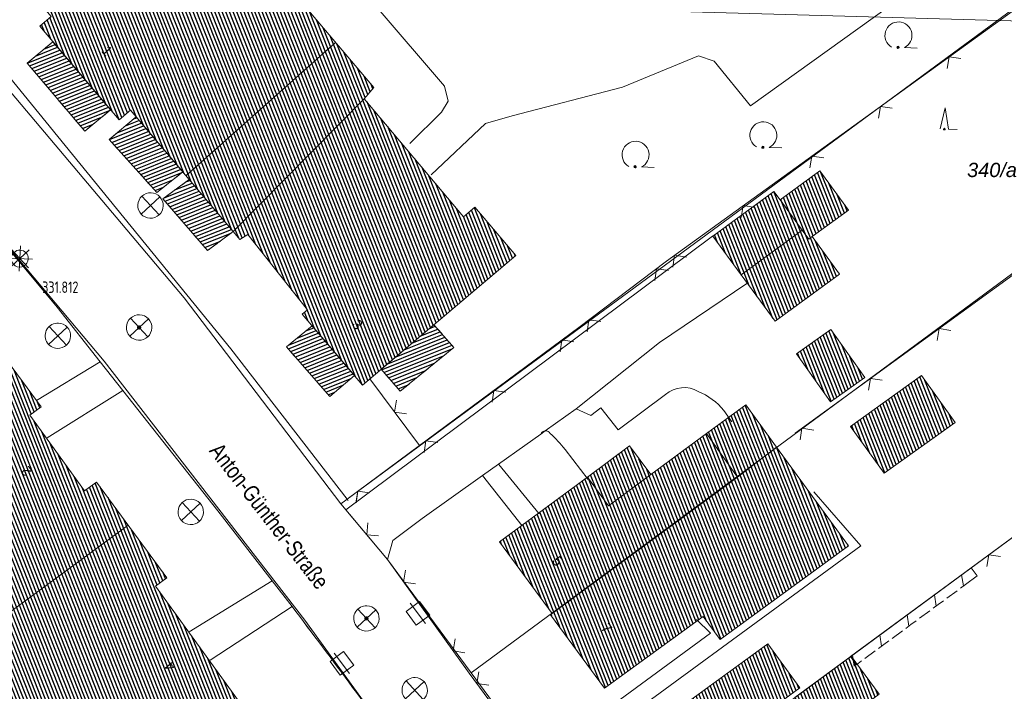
# Model space of a CAD drawing. Header units: metres. Extents: x 345144 to 348639, y 5629211 to 5635235.
# Tile 940 of 1056: x 347639 to 347697, y 5630903 to 5630943. Entities that reach past the tile are written whole.
import ezdxf
from ezdxf.enums import TextEntityAlignment as Align

# ---------------------------------------------------------------- set-up
doc = ezdxf.new("R2010")
doc.units = ezdxf.units.M
doc.header["$MEASUREMENT"] = 0
doc.linetypes.add('4_4', pattern=[1.4, 0.7, -0.7])
for name, color, linetype in [('011 Gebäude', 7, 'Continuous'), ('028 Geländeform', 7, 'Continuous'), ('065-066 Ver_Entsorgung', 7, 'Continuous'), ('065-066 Ver_Entsorgung Ausg.', 7, 'Continuous'), ('081-083 Topographie', 7, 'Continuous'), ('AX Flurstück', 7, 'Continuous'), ('AX Gebäude', 7, 'Continuous'), ('Blatt', 7, 'Continuous'), ('Definitionslinie', 7, 'Continuous'), ('Präsentationsobjekt -Text (punktförmig)', 7, 'Continuous'), ('Strasse Lokation', 7, 'Continuous')]:
    doc.layers.add(name, color=color, linetype=linetype)
doc.styles.add('ARIAL', font='arial.ttf', dxfattribs={"height": 1})
doc.styles.add('ARIALIT', font='ariali.ttf', dxfattribs={"height": 1})
doc.styles.add('DIN-6776-IT', font='txt', dxfattribs={"height": 1})
pattern_1 = [(201.882352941, (0, 0), (0.074540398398, -0.185590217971), [])]
pattern_2 = [(111.5294117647, (0, 0), (-0.186045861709, -0.07339575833), [])]

# ---------------------------------------------------------------- blocks, each defined once
blk = doc.blocks.new('alk_3504_nrw')
at = {"color": 134, "lineweight": 5, "true_color": 0x00b2b2, "flags": 128}
for points in [[(-0.729333, -0.684), (-0.707333, -0.707333), (0.707333, 0.707333)], [(-0.707333, 0.707333), (0.707333, -0.707333)]]:
    blk.add_lwpolyline(points, dxfattribs=at)
at = {"color": 134, "lineweight": 5, "true_color": 0x00b2b2}
for start, end in [(90, -90), (-90, 90)]:
    blk.add_arc((0, 0), 1, start, end, dxfattribs=at)
blk = doc.blocks.new('alk_5742_nrw')
at = {"color": 134, "lineweight": 5, "true_color": 0x00b2b2, "flags": 128}
for points in [[(0, -1), (0, 1)], [(1, 0), (-1, 0)], [(0.707333, -0.707333), (-0.707333, 0.707333)], [(-0.707333, -0.707333), (0.707333, 0.707333)]]:
    blk.add_lwpolyline(points, dxfattribs=at)
at = {"color": 134, "lineweight": 5, "true_color": 0x00b2b2}
for start, end in [(0, 180), (180, 0)]:
    blk.add_arc((0, 0), 0.666667, start, end, dxfattribs=at)
blk = doc.blocks.new('alk_043x_nrw')
h = blk.add_hatch(color=7)
edge = h.paths.add_edge_path(flags=0)
edge.add_arc((0, 0), 1, 180, 360, ccw=False)
edge.add_arc((0, 0), 1, 0, 180, ccw=False)
blk = doc.blocks.new('alk_7100_nrwx2')
at = {"true_color": 0x2e2e2e}
h = blk.add_hatch(color=250, dxfattribs=at)
edge = h.paths.add_edge_path(flags=0)
edge.add_arc((0.024073, -0.597267), 0.057254, 180, 360, ccw=False)
edge.add_arc((0.024073, -0.597267), 0.057255, 0, 180, ccw=False)
at = {"color": 250, "lineweight": 5, "true_color": 0x2e2e2e, "flags": 128}
blk.add_lwpolyline([(0.349382, -0.597267), (1, -0.597267)], dxfattribs=at)
at = {"color": 250, "lineweight": 5, "true_color": 0x2e2e2e}
for centre, radius, start, end in [((0.024073, 0.012362), 0.690995, -61.9148169, -118.0851831), ((0.024073, -0.597267), 0.057255, 0, 180), ((0.024073, -0.597267), 0.057254, 180, 0)]:
    blk.add_arc(centre, radius, start, end, dxfattribs=at)
blk = doc.blocks.new('alk_7200_nrwx2')
at = {"true_color": 0x2e2e2e}
h = blk.add_hatch(color=250, dxfattribs=at)
edge = h.paths.add_edge_path(flags=0)
edge.add_arc((-0.020544, -0.388118), 0.055525, 180, 360, ccw=False)
edge.add_arc((-0.020544, -0.388118), 0.055525, 0, 180, ccw=False)
at = {"color": 250, "lineweight": 5, "true_color": 0x2e2e2e, "flags": 128}
blk.add_lwpolyline([(-0.298168, -0.388118), (-0.020544, 1), (0.257079, -0.388118), (0.812326, -0.388118)], dxfattribs=at)
blk.add_lwpolyline([(-0.298168, -0.388118), (-0.020544, 1), (0.257079, -0.388118), (0.812326, -0.388118)], dxfattribs=at)
at = {"color": 250, "lineweight": 5, "true_color": 0x2e2e2e}
for start, end in [(0, 180), (180, 0)]:
    blk.add_arc((-0.020544, -0.388118), 0.055525, start, end, dxfattribs=at)
blk = doc.blocks.new('3488_swc')
at = {"color": 7, "lineweight": 5, "flags": 128}
for points in [[(1, 0), (-1, 0)], [(0.666667, 0.666667), (-0.666667, 0.666667), (-0.666667, -0.666667), (0.666667, -0.666667), (0.666667, 0.666667)]]:
    blk.add_lwpolyline(points, dxfattribs=at)

msp = doc.modelspace()

# ---------------------------------------------------------------- hatches: boundary and pattern name
at = {"layer": '011 Gebäude', "true_color": 0x8f8f8f}
h = msp.add_hatch(dxfattribs=at)
h.set_pattern_fill('_USER', color=252, scale=0.2, angle=201.88235294, style=0, pattern_type=0)
h.set_pattern_definition(pattern_1)
h.paths.add_polyline_path([(347640.823, 5630941.65), (347644.235, 5630937.63), (347644.235, 5630937.63), (347642.716, 5630936.362), (347642.716, 5630936.362), (347639.318, 5630940.383), (347639.318, 5630940.383)], flags=0)
h = msp.add_hatch(dxfattribs=at)
h.set_pattern_fill('_USER', color=252, scale=0.2, angle=201.88235294, style=0, pattern_type=0)
h.set_pattern_definition(pattern_1)
h.paths.add_polyline_path([(347645.736, 5630937.206), (347648.491, 5630933.955), (347648.491, 5630933.955), (347646.968, 5630932.742), (347646.968, 5630932.742), (347644.161, 5630935.869), (347644.161, 5630935.869)], flags=0)
h = msp.add_hatch(dxfattribs=at)
h.set_pattern_fill('_USER', color=252, scale=0.2, angle=201.88235294, style=0, pattern_type=0)
h.set_pattern_definition(pattern_1)
h.paths.add_polyline_path([(347648.869, 5630933.509), (347651.475, 5630930.435), (347651.475, 5630930.435), (347649.962, 5630929.317), (347649.962, 5630929.317), (347647.326, 5630932.369), (347647.326, 5630932.369)], flags=0)
h = msp.add_hatch(dxfattribs=at)
h.set_pattern_fill('_USER', color=252, scale=0.2, angle=201.88235294, style=0, pattern_type=0)
h.set_pattern_definition(pattern_1)
h.paths.add_polyline_path([(347657.176, 5630920.692), (347654.624, 5630923.636), (347654.624, 5630923.636), (347656.128, 5630924.876), (347656.128, 5630924.876), (347658.627, 5630921.934), (347658.627, 5630921.934)], flags=0)
h = msp.add_hatch(dxfattribs=at)
h.set_pattern_fill('_USER', color=252, scale=0.2, angle=201.88235294, style=0, pattern_type=0)
h.set_pattern_definition(pattern_1)
h.paths.add_polyline_path([(347664.505, 5630923.601), (347661.33, 5630921.013), (347661.33, 5630921.013), (347660.205, 5630922.303), (347660.205, 5630922.303), (347663.322, 5630924.938), (347663.322, 5630924.938)], flags=0)
at = {"layer": 'AX Gebäude', "true_color": 0x4f4f4f}
h = msp.add_hatch(dxfattribs=at)
h.set_pattern_fill('_USER', color=251, scale=0.2, angle=111.52941176, style=0, pattern_type=0)
h.set_pattern_definition(pattern_2)
h.paths.add_polyline_path([(347659.215, 5630938.285), (347651.475, 5630930.434), (347645.403, 5630937.598), (347644.74, 5630937.035), (347640.051, 5630942.559), (347640.725, 5630943.142), (347638.004, 5630946.374), (347638.197, 5630946.54), (347641.933, 5630949.717), (347641.38, 5630950.39), (347646.447, 5630954.677), (347651.66, 5630948.502), (347651.033, 5630947.976), (347654.587, 5630943.71), (347655.27, 5630944.272), (347659.777, 5630938.936)], flags=0)
h = msp.add_hatch(dxfattribs=at)
h.set_pattern_fill('_USER', color=251, scale=0.2, angle=111.52941176, style=0, pattern_type=0)
h.set_pattern_definition(pattern_2)
h.paths.add_polyline_path([(347659.215, 5630938.285), (347665.071, 5630931.306), (347665.744, 5630931.869), (347668.16, 5630929.029), (347659.103, 5630921.371), (347655.541, 5630925.569), (347655.852, 5630925.816), (347652.342, 5630930.256), (347651.868, 5630929.971), (347651.475, 5630930.434)], flags=0)
h = msp.add_hatch(dxfattribs=at)
h.set_pattern_fill('_USER', color=251, scale=0.2, angle=111.52941176, style=0, pattern_type=0)
h.set_pattern_definition(pattern_2)
h.paths.add_polyline_path([(347683.762, 5630932.306), (347686.11, 5630934.022), (347687.803, 5630931.705), (347685.66, 5630930.139), (347685.455, 5630929.989), (347685.071, 5630930.514)], flags=0)
h = msp.add_hatch(dxfattribs=at)
h.set_pattern_fill('_USER', color=251, scale=0.2, angle=111.52941176, style=0, pattern_type=0)
h.set_pattern_definition(pattern_2)
h.paths.add_polyline_path([(347681.464, 5630927.879), (347679.794, 5630930.165), (347683.401, 5630932.8), (347683.762, 5630932.306), (347685.071, 5630930.514)], flags=0)
h = msp.add_hatch(dxfattribs=at)
h.set_pattern_fill('_USER', color=251, scale=0.2, angle=111.52941176, style=0, pattern_type=0)
h.set_pattern_definition(pattern_2)
h.paths.add_polyline_path([(347685.071, 5630930.514), (347685.455, 5630929.989), (347685.66, 5630930.139), (347687.276, 5630927.926), (347683.464, 5630925.141), (347681.464, 5630927.879)], flags=0)
h = msp.add_hatch(dxfattribs=at)
h.set_pattern_fill('_USER', color=251, scale=0.2, angle=111.52941176, style=0, pattern_type=0)
h.set_pattern_definition(pattern_2)
h.paths.add_polyline_path([(347639.46, 5630919.602), (347642.699, 5630915.133), (347643.411, 5630915.645), (347647.564, 5630909.992), (347646.893, 5630909.502), (347652.304, 5630902.025), (347653.015, 5630902.536), (347655.224, 5630899.534), (347645.693, 5630892.537), (347642.46, 5630896.941), (347642.75, 5630897.179), (347639.162, 5630901.563), (347639.075, 5630901.571), (347633.108, 5630909.619), (347632.448, 5630909.135), (347628.142, 5630914.964), (347628.842, 5630915.481), (347626.33, 5630918.89), (347630.494, 5630921.958), (347629.966, 5630922.675), (347635.32, 5630926.61), (347640.129, 5630920.091)], flags=0)
h = msp.add_hatch(dxfattribs=at)
h.set_pattern_fill('_USER', color=251, scale=0.2, angle=111.52941176, style=0, pattern_type=0)
h.set_pattern_definition(pattern_2)
h.paths.add_polyline_path([(347684.731, 5630923.222), (347686.75, 5630924.657), (347688.76, 5630921.827), (347686.742, 5630920.393)], flags=0)
h = msp.add_hatch(dxfattribs=at)
h.set_pattern_fill('_USER', color=251, scale=0.2, angle=111.52941176, style=0, pattern_type=0)
h.set_pattern_definition(pattern_2)
h.paths.add_polyline_path([(347687.921, 5630918.93), (347692.106, 5630921.934), (347694.089, 5630919.172), (347689.904, 5630916.168)], flags=0)
h = msp.add_hatch(dxfattribs=at)
h.set_pattern_fill('_USER', color=251, scale=0.2, angle=111.52941176, style=0, pattern_type=0)
h.set_pattern_definition(pattern_2)
h.paths.add_polyline_path([(347679.414, 5630918.519), (347681.737, 5630920.207), (347683.55, 5630917.704), (347681.242, 5630915.942)], flags=0)
h = msp.add_hatch(dxfattribs=at)
h.set_pattern_fill('_USER', color=251, scale=0.2, angle=111.52941176, style=0, pattern_type=0)
h.set_pattern_definition(pattern_2)
h.paths.add_polyline_path([(347672.389, 5630915.944), (347673.638, 5630914.25), (347676.124, 5630916.085), (347679.414, 5630918.519), (347681.242, 5630915.942), (347670.313, 5630907.886), (347667.202, 5630912.123)], flags=0)
h = msp.add_hatch(dxfattribs=at)
h.set_pattern_fill('_USER', color=251, scale=0.2, angle=111.52941176, style=0, pattern_type=0)
h.set_pattern_definition(pattern_2)
h.paths.add_polyline_path([(347670.313, 5630907.886), (347681.242, 5630915.942), (347683.55, 5630917.704), (347687.797, 5630911.886), (347680.218, 5630906.358), (347679.227, 5630907.712), (347673.4, 5630903.477), (347670.216, 5630907.815)], flags=0)
h = msp.add_hatch(dxfattribs=at)
h.set_pattern_fill('_USER', color=251, scale=0.2, angle=111.52941176, style=0, pattern_type=0)
h.set_pattern_definition(pattern_2)
h.paths.add_polyline_path([(347672.389, 5630915.944), (347674.873, 5630917.778), (347676.124, 5630916.085), (347673.638, 5630914.25)], flags=0)
h = msp.add_hatch(dxfattribs=at)
h.set_pattern_fill('_USER', color=251, scale=0.2, angle=111.52941176, style=0, pattern_type=0)
h.set_pattern_definition(pattern_2)
h.paths.add_polyline_path([(347676.981, 5630901.688), (347683.03, 5630906.093), (347684.926, 5630903.49), (347678.877, 5630899.074)], flags=0)
h = msp.add_hatch(dxfattribs=at)
h.set_pattern_fill('_USER', color=251, scale=0.2, angle=111.52941176, style=0, pattern_type=0)
h.set_pattern_definition(pattern_2)
h.paths.add_polyline_path([(347684.641, 5630902.918), (347687.96, 5630905.361), (347689.611, 5630903.118), (347686.292, 5630900.675)], flags=0)

# ---------------------------------------------------------------- linework, layer by layer
at = {"layer": '011 Gebäude', "color": 251, "linetype": 'Continuous', "lineweight": 13, "true_color": 0x4f4f4f, "flags": 128}
for points in [[(347640.823, 5630941.65), (347644.235, 5630937.63), (347644.235, 5630937.63), (347642.716, 5630936.362), (347642.716, 5630936.362), (347639.318, 5630940.383), (347639.318, 5630940.383), (347640.823, 5630941.65)], [(347645.736, 5630937.206), (347648.491, 5630933.955), (347648.491, 5630933.955), (347646.968, 5630932.742), (347646.968, 5630932.742), (347644.161, 5630935.869), (347644.161, 5630935.869), (347645.736, 5630937.206)], [(347648.869, 5630933.509), (347651.475, 5630930.435), (347651.475, 5630930.435), (347649.962, 5630929.317), (347649.962, 5630929.317), (347647.326, 5630932.369), (347647.326, 5630932.369), (347648.869, 5630933.509)], [(347657.176, 5630920.692), (347654.624, 5630923.636), (347654.624, 5630923.636), (347656.128, 5630924.876), (347656.128, 5630924.876), (347658.627, 5630921.934), (347658.627, 5630921.934), (347657.176, 5630920.692)], [(347664.505, 5630923.601), (347661.33, 5630921.013), (347661.33, 5630921.013), (347660.205, 5630922.303), (347660.205, 5630922.303), (347663.322, 5630924.938), (347663.322, 5630924.938), (347664.505, 5630923.601)]]:
    msp.add_lwpolyline(points, dxfattribs=at)
at = {"layer": '081-083 Topographie', "color": 7, "linetype": 'Continuous', "lineweight": 5, "flags": 128}
for points in [[(347652.253, 5630979.394), (347643.348, 5630969.072), (347643.348, 5630969.072), (347639.102, 5630964.151), (347639.102, 5630964.151), (347634.331, 5630958.621), (347634.331, 5630958.621), (347632.718, 5630955.38), (347632.718, 5630955.38), (347632.045, 5630953.052), (347632.045, 5630953.052), (347631.964, 5630950.196), (347631.964, 5630950.196), (347632.866, 5630946.722), (347632.866, 5630946.722), (347633.745, 5630945.028), (347633.745, 5630945.028), (347637.382, 5630940.62), (347637.382, 5630940.62), (347651.335, 5630923.508), (347651.335, 5630923.508), (347658.201, 5630914.646), (347658.201, 5630914.646), (347658.267, 5630914.561)], [(347663.17, 5630933.793), (347666.369, 5630936.822), (347666.369, 5630936.822), (347667.95, 5630937.28), (347667.95, 5630937.28), (347674.449, 5630938.959), (347674.449, 5630938.959), (347678.948, 5630940.818), (347678.948, 5630940.818), (347679.874, 5630940.496), (347679.874, 5630940.496), (347682.006, 5630937.871), (347682.006, 5630937.871), (347700.265, 5630950.972), (347700.265, 5630950.972), (347697.6, 5630955.193), (347697.6, 5630955.193), (347697.809, 5630956.157), (347697.809, 5630956.157), (347698.597, 5630956.951), (347698.597, 5630956.951), (347696.68, 5630959.534), (347696.68, 5630959.534), (347694.964, 5630959.039)], [(347669.287, 5630899.114), (347665.407, 5630904.365), (347665.407, 5630904.365), (347660.586, 5630911.065), (347660.586, 5630911.065), (347658.13, 5630914.008), (347658.13, 5630914.008), (347657.828, 5630914.369), (347657.828, 5630914.369), (347658.201, 5630914.646), (347658.201, 5630914.646), (347662.465, 5630917.803), (347662.465, 5630917.803), (347671.883, 5630924.777), (347671.883, 5630924.777), (347677.059, 5630928.692), (347677.059, 5630928.692), (347706.115, 5630949.72), (347706.115, 5630949.72), (347706.364, 5630949.901), (347706.364, 5630949.901), (347713.568, 5630950.269), (347713.568, 5630950.269), (347757.899, 5630952.72)], [(347661.904, 5630935.633), (347663.768, 5630937.489), (347663.768, 5630937.489), (347664.163, 5630938.132), (347664.163, 5630938.132), (347663.95, 5630939.019), (347663.95, 5630939.019), (347655.89, 5630948.451), (347655.89, 5630948.451), (347654.877, 5630948.5), (347654.877, 5630948.5), (347652.616, 5630946.301)], [(347684.651, 5630918.537), (347713.77, 5630939.699)], [(347654.953, 5630908.296), (347653.772, 5630909.813), (347653.772, 5630909.813), (347650.561, 5630913.941), (347650.561, 5630913.941), (347644.951, 5630921.058), (347644.951, 5630921.058), (347643.622, 5630922.744), (347643.622, 5630922.744), (347641.075, 5630925.977), (347641.075, 5630925.977), (347634.267, 5630934.129), (347634.267, 5630934.129), (347633.364, 5630935.212), (347633.364, 5630935.212), (347630.402, 5630938.619)], [(347658.13, 5630914.008), (347679.765, 5630930.165)], [(347695.04, 5630910.586), (347721.291, 5630929.893)], [(347671.721, 5630919.964), (347676.648, 5630923.883), (347676.648, 5630923.883), (347681.798, 5630927.368)], [(347639.853, 5630920.471), (347643.622, 5630922.744)], [(347640.489, 5630918.265), (347644.951, 5630921.058)], [(347671.721, 5630919.964), (347672.586, 5630919.585), (347672.586, 5630919.585), (347673.173, 5630920.02), (347673.173, 5630920.02), (347674.192, 5630918.731), (347674.192, 5630918.731), (347676.998, 5630920.816)], [(347660.586, 5630911.065), (347660.898, 5630912.203), (347660.898, 5630912.203), (347662.63, 5630913.501), (347662.63, 5630913.501), (347666.193, 5630916.034), (347666.193, 5630916.034), (347669.636, 5630918.482), (347669.636, 5630918.482), (347669.898, 5630918.668), (347669.898, 5630918.668), (347671.721, 5630919.964)], [(347680.446, 5630919.866), (347680.906, 5630919.194)], [(347667.15, 5630916.687), (347669.543, 5630913.766)], [(347666.188, 5630916.041), (347666.193, 5630916.034), (347666.193, 5630916.034), (347668.535, 5630913.057)], [(347670.143, 5630897.955), (347671.015, 5630898.531), (347671.015, 5630898.531), (347670.793, 5630898.893), (347670.793, 5630898.893), (347688.519, 5630911.88), (347688.519, 5630911.88), (347685.745, 5630915.077)], [(347648.874, 5630906.801), (347653.772, 5630909.813)], [(347650.108, 5630905.129), (347654.953, 5630908.296)], [(347669.287, 5630899.114), (347679.652, 5630906.732), (347679.652, 5630906.732), (347678.824, 5630907.524)]]:
    msp.add_lwpolyline(points, dxfattribs=at)
at = {"layer": '081-083 Topographie', "color": 7, "linetype": 'Continuous', "lineweight": 5}
for centre, radius, start, end in [((347678.091, 5630919.557), 1.667252, 59.80783731, 130.96285973), ((347677.435, 5630917.417), 3.881462, 39.1232182, 67.3460703), ((347156.083, 5630530.945), 625.510918, 36.01199191, 37.104279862)]:
    msp.add_arc(centre, radius, start, end, dxfattribs=at)
at = {"layer": 'AX Flurstück', "color": 8, "linetype": 'Continuous', "lineweight": 13, "true_color": 0x808080, "flags": 128}
for points in [[(347658.601, 5630981.172), (347680.149, 5630977.825), (347710.027, 5630952.895), (347706.011, 5630949.856), (347657.828, 5630914.369), (347648.576, 5630926.532), (347634.388, 5630943.329)], [(347657.828, 5630914.369), (347706.011, 5630949.856), (347713.631, 5630939.88), (347665.519, 5630904.373), (347660.586, 5630911.064), (347657.828, 5630914.369)], [(347634.388, 5630943.329), (347648.576, 5630926.532), (347657.828, 5630914.369), (347660.586, 5630911.064), (347665.519, 5630904.373), (347672.942, 5630894.306), (347680.332, 5630884.285), (347682.062, 5630881.793), (347687.946, 5630873.899), (347692.611, 5630867.806), (347696.097, 5630863.461), (347703.897, 5630853.708), (347712.615, 5630843.438), (347714.755, 5630840.919), (347721.474, 5630833.401), (347726.69, 5630827.546), (347730.481, 5630823.569), (347739.26, 5630814.297), (347740.611, 5630812.821), (347750.452, 5630803.065)], [(347665.519, 5630904.373), (347713.631, 5630939.88), (347721.274, 5630929.886), (347672.942, 5630894.306), (347665.519, 5630904.373)], [(347631.432, 5630937.545), (347643.861, 5630922.791), (347655.698, 5630907.49), (347662.056, 5630898.717), (347627.864, 5630873.638), (347610.508, 5630897.168), (347623.096, 5630909.495), (347623.838, 5630918.631), (347612.241, 5630930.48), (347619.419, 5630937.943)], [(347699.204, 5630850.026), (347692.051, 5630858.933), (347687.899, 5630864.125), (347684.716, 5630868.307), (347677.221, 5630878.388), (347669.595, 5630888.484), (347662.056, 5630898.717), (347655.698, 5630907.49), (347643.861, 5630922.791), (347631.432, 5630937.545)], [(347728.862, 5630919.959), (347680.332, 5630884.285), (347672.942, 5630894.306), (347721.274, 5630929.886), (347728.862, 5630919.959)]]:
    msp.add_lwpolyline(points, dxfattribs=at)
at = {"layer": 'AX Gebäude', "color": 7, "linetype": 'Continuous', "lineweight": 5, "flags": 128}
for points in [[(347659.215, 5630938.285), (347651.475, 5630930.434), (347645.403, 5630937.598), (347644.74, 5630937.035), (347640.051, 5630942.559), (347640.725, 5630943.142), (347638.004, 5630946.374), (347638.197, 5630946.54), (347641.933, 5630949.717), (347641.38, 5630950.39), (347646.447, 5630954.677), (347651.66, 5630948.502), (347651.033, 5630947.976), (347654.587, 5630943.71), (347655.27, 5630944.272), (347659.777, 5630938.936), (347659.215, 5630938.285)], [(347659.215, 5630938.285), (347665.071, 5630931.306), (347665.744, 5630931.869), (347668.16, 5630929.029), (347659.103, 5630921.371), (347655.541, 5630925.569), (347655.852, 5630925.816), (347652.342, 5630930.256), (347651.868, 5630929.971), (347651.475, 5630930.434), (347659.215, 5630938.285)], [(347683.762, 5630932.306), (347686.11, 5630934.022), (347687.803, 5630931.705), (347685.66, 5630930.139), (347685.455, 5630929.989), (347685.071, 5630930.514), (347683.762, 5630932.306)], [(347681.464, 5630927.879), (347679.794, 5630930.165), (347683.401, 5630932.8), (347683.762, 5630932.306), (347685.071, 5630930.514), (347681.464, 5630927.879)], [(347685.071, 5630930.514), (347685.455, 5630929.989), (347685.66, 5630930.139), (347687.276, 5630927.926), (347683.464, 5630925.141), (347681.464, 5630927.879), (347685.071, 5630930.514)], [(347639.46, 5630919.602), (347642.699, 5630915.133), (347643.411, 5630915.645), (347647.564, 5630909.992), (347646.893, 5630909.502), (347652.304, 5630902.025), (347653.015, 5630902.536), (347655.224, 5630899.534), (347645.693, 5630892.537), (347642.46, 5630896.941), (347642.75, 5630897.179), (347639.162, 5630901.563), (347639.075, 5630901.571), (347633.108, 5630909.619), (347632.448, 5630909.135), (347628.142, 5630914.964), (347628.842, 5630915.481), (347626.33, 5630918.89), (347630.494, 5630921.958), (347629.966, 5630922.675), (347635.32, 5630926.61), (347640.129, 5630920.091), (347639.46, 5630919.602)], [(347684.731, 5630923.222), (347686.75, 5630924.657), (347688.76, 5630921.827), (347686.742, 5630920.393), (347684.731, 5630923.222)], [(347687.921, 5630918.93), (347692.106, 5630921.934), (347694.089, 5630919.172), (347689.904, 5630916.168), (347687.921, 5630918.93)], [(347679.414, 5630918.519), (347681.737, 5630920.207), (347683.55, 5630917.704), (347681.242, 5630915.942), (347679.414, 5630918.519)], [(347672.389, 5630915.944), (347673.638, 5630914.25), (347676.124, 5630916.085), (347679.414, 5630918.519), (347681.242, 5630915.942), (347670.313, 5630907.886), (347667.202, 5630912.123), (347672.389, 5630915.944)], [(347670.313, 5630907.886), (347681.242, 5630915.942), (347683.55, 5630917.704), (347687.797, 5630911.886), (347680.218, 5630906.358), (347679.227, 5630907.712), (347673.4, 5630903.477), (347670.216, 5630907.815), (347670.313, 5630907.886)], [(347672.389, 5630915.944), (347674.873, 5630917.778), (347676.124, 5630916.085), (347673.638, 5630914.25), (347672.389, 5630915.944)], [(347676.981, 5630901.688), (347683.03, 5630906.093), (347684.926, 5630903.49), (347678.877, 5630899.074), (347676.981, 5630901.688)], [(347684.641, 5630902.918), (347687.96, 5630905.361), (347689.611, 5630903.118), (347686.292, 5630900.675), (347684.641, 5630902.918)]]:
    msp.add_lwpolyline(points, dxfattribs=at)
at = {"layer": 'Blatt', "color": 205, "linetype": 'Continuous', "lineweight": 5, "true_color": 0x873099, "flags": 128}
for points in [[(347374.708, 5630951.97), (347381.745, 5631201.846), (347881.503, 5631187.771), (347874.464, 5630937.896), (347374.708, 5630951.97)], [(347367.669, 5630702.092), (347374.708, 5630951.97), (347874.464, 5630937.896), (347867.426, 5630688.019), (347367.669, 5630702.092)]]:
    msp.add_lwpolyline(points, dxfattribs=at)
at = {"layer": 'Definitionslinie', "color": 7, "linetype": 'Continuous', "lineweight": 5, "flags": 128}
for points in [[(347682.006, 5630937.871), (347700.265, 5630950.972)], [(347677.059, 5630928.692), (347706.115, 5630949.72), (347706.115, 5630949.72), (347706.364, 5630949.901)], [(347655.89, 5630948.451), (347663.95, 5630939.019)], [(347674.449, 5630938.959), (347678.948, 5630940.818)], [(347678.948, 5630940.818), (347679.874, 5630940.496)], [(347694.435, 5630940.65), (347693.737, 5630940.762), (347693.625, 5630940.064)], [(347694.435, 5630940.65), (347693.737, 5630940.762), (347693.625, 5630940.064)], [(347637.382, 5630940.62), (347651.335, 5630923.508)], [(347679.874, 5630940.496), (347682.006, 5630937.871)], [(347684.651, 5630918.537), (347713.77, 5630939.699)], [(347663.95, 5630939.019), (347664.163, 5630938.132)], [(347667.95, 5630937.28), (347674.449, 5630938.959)], [(347663.768, 5630937.489), (347664.163, 5630938.132)], [(347690.385, 5630937.719), (347689.686, 5630937.831), (347689.574, 5630937.132)], [(347690.384, 5630937.719), (347689.686, 5630937.831), (347689.574, 5630937.133)], [(347661.904, 5630935.633), (347663.768, 5630937.489)], [(347666.369, 5630936.822), (347667.95, 5630937.28)], [(347663.17, 5630933.793), (347666.369, 5630936.822)], [(347686.334, 5630934.787), (347685.636, 5630934.899), (347685.524, 5630934.201)], [(347686.334, 5630934.787), (347685.636, 5630934.899), (347685.524, 5630934.201)], [(347634.267, 5630934.129), (347641.075, 5630925.977)], [(347682.284, 5630931.856), (347681.585, 5630931.968), (347681.473, 5630931.27)], [(347682.283, 5630931.856), (347681.585, 5630931.968), (347681.473, 5630931.27)], [(347658.13, 5630914.008), (347679.765, 5630930.165)], [(347695.04, 5630910.586), (347721.291, 5630929.893)], [(347671.883, 5630924.777), (347677.059, 5630928.692)], [(347678.233, 5630928.924), (347677.535, 5630929.036), (347677.423, 5630928.338)], [(347678.233, 5630928.924), (347677.535, 5630929.036), (347677.423, 5630928.338)], [(347677.165, 5630928.145), (347676.465, 5630928.243), (347676.368, 5630927.542)], [(347677.165, 5630928.145), (347676.465, 5630928.243), (347676.368, 5630927.542)], [(347676.648, 5630923.883), (347681.798, 5630927.368)], [(347641.075, 5630925.977), (347643.622, 5630922.744)], [(347673.178, 5630925.129), (347672.477, 5630925.226), (347672.38, 5630924.526)], [(347673.178, 5630925.129), (347672.477, 5630925.226), (347672.38, 5630924.526)], [(347657.828, 5630914.369), (347658.201, 5630914.646), (347658.201, 5630914.646), (347662.465, 5630917.803), (347662.465, 5630917.803), (347671.883, 5630924.777)], [(347693.842, 5630924.598), (347693.143, 5630924.709), (347693.033, 5630924.01)], [(347693.842, 5630924.598), (347693.143, 5630924.709), (347693.033, 5630924.01)], [(347671.582, 5630923.932), (347670.883, 5630924.036), (347670.778, 5630923.337)], [(347671.582, 5630923.932), (347670.883, 5630924.036), (347670.778, 5630923.337)], [(347671.721, 5630919.964), (347676.648, 5630923.883)], [(347651.335, 5630923.508), (347658.201, 5630914.646), (347658.201, 5630914.646), (347658.267, 5630914.561)], [(347639.853, 5630920.471), (347643.622, 5630922.744)], [(347643.622, 5630922.744), (347644.951, 5630921.058)], [(347659.545, 5630921.745), (347662.465, 5630917.803)], [(347689.797, 5630921.659), (347689.099, 5630921.769), (347688.988, 5630921.071)], [(347689.797, 5630921.659), (347689.099, 5630921.769), (347688.988, 5630921.071)], [(347640.489, 5630918.265), (347644.951, 5630921.058)], [(347644.951, 5630921.058), (347650.561, 5630913.941)], [(347667.564, 5630920.957), (347666.864, 5630921.061), (347666.76, 5630920.362)], [(347667.564, 5630920.957), (347666.865, 5630921.061), (347666.76, 5630920.361)], [(347661.109, 5630920.474), (347661.005, 5630919.775), (347661.704, 5630919.67)], [(347674.192, 5630918.731), (347676.998, 5630920.816)], [(347662.63, 5630913.501), (347666.193, 5630916.034), (347666.193, 5630916.034), (347669.636, 5630918.482), (347669.636, 5630918.482), (347669.898, 5630918.668), (347669.898, 5630918.668), (347671.721, 5630919.964)], [(347671.721, 5630919.964), (347672.586, 5630919.585)], [(347672.586, 5630919.585), (347673.173, 5630920.02)], [(347673.173, 5630920.02), (347674.192, 5630918.731)], [(347680.446, 5630919.866), (347680.906, 5630919.194)], [(347685.752, 5630918.719), (347685.054, 5630918.83), (347684.943, 5630918.131)], [(347685.752, 5630918.719), (347685.054, 5630918.83), (347684.943, 5630918.131)], [(347663.546, 5630917.981), (347662.846, 5630918.086), (347662.742, 5630917.386)], [(347663.546, 5630917.981), (347662.846, 5630918.085), (347662.742, 5630917.386)], [(347671.064, 5630917.571), (347672.43, 5630915.796)], [(347667.15, 5630916.687), (347669.543, 5630913.766)], [(347666.188, 5630916.041), (347666.193, 5630916.034), (347666.193, 5630916.034), (347668.535, 5630913.057)], [(347659.527, 5630915.006), (347658.828, 5630915.11), (347658.723, 5630914.411)], [(347659.527, 5630915.006), (347658.828, 5630915.11), (347658.724, 5630914.411)], [(347685.745, 5630915.077), (347688.519, 5630911.88)], [(347650.561, 5630913.941), (347653.772, 5630909.813)], [(347657.828, 5630914.369), (347658.13, 5630914.008)], [(347658.13, 5630914.008), (347660.586, 5630911.065)], [(347660.898, 5630912.203), (347662.63, 5630913.501)], [(347659.421, 5630913.241), (347659.358, 5630912.537), (347660.062, 5630912.473)], [(347659.421, 5630913.241), (347659.358, 5630912.537), (347660.062, 5630912.473)], [(347660.586, 5630911.065), (347660.898, 5630912.203)], [(347670.793, 5630898.893), (347688.519, 5630911.88)], [(347660.586, 5630911.065), (347665.407, 5630904.365)], [(347696.781, 5630911.246), (347696.082, 5630911.352), (347695.975, 5630910.653)], [(347696.781, 5630911.246), (347696.082, 5630911.352), (347695.975, 5630910.653)], [(347661.65, 5630910.442), (347661.536, 5630909.744), (347662.234, 5630909.63)], [(347661.65, 5630910.442), (347661.536, 5630909.744), (347662.234, 5630909.63)], [(347648.874, 5630906.801), (347653.772, 5630909.813)], [(347653.772, 5630909.813), (347654.953, 5630908.296)], [(347650.108, 5630905.129), (347654.953, 5630908.296)], [(347678.824, 5630907.524), (347679.652, 5630906.732)], [(347664.57, 5630906.384), (347664.457, 5630905.686), (347665.155, 5630905.572)], [(347664.57, 5630906.384), (347664.457, 5630905.686), (347665.155, 5630905.572)], [(347669.287, 5630899.114), (347679.652, 5630906.732)], [(347665.407, 5630904.365), (347669.287, 5630899.114)], [(347665.966, 5630904.449), (347665.861, 5630903.75), (347666.561, 5630903.645)], [(347665.966, 5630904.449), (347665.861, 5630903.75), (347666.561, 5630903.645)]]:
    msp.add_lwpolyline(points, dxfattribs=at)
at = {"layer": 'Definitionslinie', "color": 250, "linetype": '4_4', "lineweight": 5, "true_color": 0x2e2e2e, "flags": 128}
for points in [[(347639.318, 5630940.383), (347640.823, 5630941.65)], [(347639.318, 5630940.383), (347642.716, 5630936.362)], [(347642.716, 5630936.362), (347644.235, 5630937.63)], [(347644.161, 5630935.869), (347645.736, 5630937.206)], [(347644.161, 5630935.869), (347646.968, 5630932.742)], [(347646.968, 5630932.742), (347648.491, 5630933.955)], [(347647.326, 5630932.369), (347648.869, 5630933.509)], [(347647.326, 5630932.369), (347649.962, 5630929.317)], [(347649.962, 5630929.317), (347651.475, 5630930.435)], [(347654.624, 5630923.636), (347656.128, 5630924.876)], [(347663.322, 5630924.938), (347664.505, 5630923.601)], [(347654.624, 5630923.636), (347657.176, 5630920.692)], [(347661.33, 5630921.013), (347664.505, 5630923.601)], [(347660.205, 5630922.303), (347661.33, 5630921.013)], [(347657.176, 5630920.692), (347658.627, 5630921.934)]]:
    msp.add_lwpolyline(points, dxfattribs=at)
at = {"layer": 'Definitionslinie', "color": 250, "linetype": 'Continuous', "lineweight": 13, "true_color": 0x2e2e2e, "flags": 128}
for points in [[(347640.823, 5630941.65), (347644.235, 5630937.63)], [(347648.68, 5630933.732), (347657.523, 5630941.604)], [(347645.736, 5630937.206), (347648.491, 5630933.955)], [(347648.869, 5630933.509), (347651.475, 5630930.435)], [(347656.128, 5630924.876), (347658.627, 5630921.934)], [(347660.205, 5630922.303), (347663.322, 5630924.938)], [(347645.279, 5630913.102), (347635.73, 5630906.085)]]:
    msp.add_lwpolyline(points, dxfattribs=at)
at = {"layer": 'Definitionslinie', "color": 44, "linetype": 'Continuous', "lineweight": 5, "true_color": 0xb27500, "flags": 128}
for points in [[(347687.912, 5630905.344), (347695.04, 5630910.586)], [(347695.395, 5630910.103), (347695.04, 5630910.586)], [(347695.395, 5630910.103), (347695.04, 5630910.586)], [(347694.589, 5630909.51), (347694.481, 5630910.174)], [(347694.589, 5630909.51), (347694.481, 5630910.174)], [(347694.712, 5630909.601), (347695.395, 5630910.103)], [(347694.712, 5630909.601), (347695.395, 5630910.103)], [(347694.41, 5630909.378), (347694.712, 5630909.601)], [(347694.41, 5630909.378), (347694.712, 5630909.601)], [(347692.978, 5630908.325), (347692.87, 5630908.989)], [(347692.978, 5630908.325), (347692.87, 5630908.989)], [(347693.604, 5630908.786), (347694.208, 5630909.23)], [(347693.604, 5630908.786), (347694.208, 5630909.23)], [(347692.799, 5630908.194), (347693.101, 5630908.416)], [(347692.799, 5630908.194), (347693.101, 5630908.416)], [(347693.101, 5630908.416), (347693.403, 5630908.638)], [(347693.101, 5630908.416), (347693.403, 5630908.638)], [(347691.366, 5630907.14), (347691.258, 5630907.804)], [(347691.366, 5630907.14), (347691.258, 5630907.804)], [(347691.993, 5630907.601), (347692.597, 5630908.045)], [(347691.993, 5630907.601), (347692.597, 5630908.045)], [(347691.187, 5630907.009), (347691.489, 5630907.231)], [(347691.187, 5630907.009), (347691.489, 5630907.231)], [(347691.489, 5630907.231), (347691.792, 5630907.453)], [(347691.489, 5630907.231), (347691.792, 5630907.453)], [(347689.755, 5630905.955), (347689.647, 5630906.619)], [(347689.755, 5630905.955), (347689.647, 5630906.619)], [(347690.382, 5630906.416), (347690.986, 5630906.861)], [(347690.382, 5630906.416), (347690.986, 5630906.861)], [(347689.576, 5630905.824), (347689.878, 5630906.046)], [(347689.576, 5630905.824), (347689.878, 5630906.046)], [(347689.878, 5630906.046), (347690.18, 5630906.268)], [(347689.878, 5630906.046), (347690.18, 5630906.268)], [(347688.267, 5630904.861), (347687.912, 5630905.344)], [(347688.267, 5630904.861), (347687.912, 5630905.344)], [(347688.144, 5630904.77), (347688.036, 5630905.434)], [(347688.144, 5630904.77), (347688.036, 5630905.434)], [(347688.771, 5630905.231), (347689.375, 5630905.676)], [(347688.771, 5630905.231), (347689.375, 5630905.676)], [(347688.267, 5630904.861), (347688.569, 5630905.083)], [(347688.267, 5630904.861), (347688.569, 5630905.083)]]:
    msp.add_lwpolyline(points, dxfattribs=at)
at = {"layer": 'Definitionslinie', "color": 7, "linetype": 'Continuous', "lineweight": 5}
for centre, radius, start, end in [((347678.091, 5630919.557), 1.667252, 59.80783731, 130.96285973), ((347677.435, 5630917.417), 3.881462, 39.1232182, 67.3460703), ((347669.921, 5630918.359), 0.310409, 94.25688441, 156.65598909), ((347669.921, 5630918.359), 0.309855, 31.18497456, 94.25688441), ((347669.921, 5630918.359), 0.310311, 156.65598909, 157.64999422), ((347664.905, 5630912.76), 7.815185, 37.99458009, 47.47874427), ((347156.083, 5630530.945), 625.511834, 36.01199191, 37.104279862)]:
    msp.add_arc(centre, radius, start, end, dxfattribs=at)

# ---------------------------------------------------------------- block references
at = {"layer": '028 Geländeform', "xscale": 0.125, "yscale": 0.125}
for p, rotation in [((347645.921, 5630924.774), -2.326036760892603), ((347659.341, 5630907.596), -2.326609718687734)]:
    msp.add_blockref('alk_043x_nrw', p, dxfattribs=dict(at, rotation=rotation))
at = {"layer": '065-066 Ver_Entsorgung', "xscale": 0.75, "yscale": 0.75}
for name, p, rotation in [('alk_3504_nrw', (347646.592, 5630931.978), -2.326036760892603), ('alk_5742_nrw', (347638.877, 5630928.842), -2.326609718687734), ('alk_3504_nrw', (347641.122, 5630924.287), -2.326609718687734), ('alk_3504_nrw', (347645.921, 5630924.774), -2.326036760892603), ('alk_3504_nrw', (347648.97, 5630913.886), -2.326036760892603), ('alk_3504_nrw', (347659.341, 5630907.596), -2.326609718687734), ('alk_3504_nrw', (347662.19, 5630903.352), -2.326609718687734)]:
    msp.add_blockref(name, p, dxfattribs=dict(at, rotation=rotation))
at = {"layer": '065-066 Ver_Entsorgung Ausg.', "xscale": 0.75, "yscale": 0.75}
for p, rotation in [((347662.377, 5630907.891), -53.37101861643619), ((347657.889, 5630904.943), -53.62134387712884)]:
    msp.add_blockref('3488_swc', p, dxfattribs=dict(at, rotation=rotation))
at = {"layer": '081-083 Topographie'}
for name, p, xscale, yscale, rotation in [('alk_7100_nrwx2', (347690.722, 5630942.007), 1.15275, 1.15275, -2.326609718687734), ('alk_7200_nrwx2', (347693.49, 5630936.838), 0.9005, 0.9005, -2.326667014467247), ('alk_7100_nrwx2', (347682.744, 5630936.11), 1.15275, 1.15275, -2.326609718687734), ('alk_7100_nrwx2', (347675.2, 5630934.957), 1.15275, 1.15275, -2.326609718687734)]:
    msp.add_blockref(name, p, dxfattribs=dict(at, xscale=xscale, yscale=yscale, rotation=rotation))

# ---------------------------------------------------------------- texts
at = {"layer": '065-066 Ver_Entsorgung Ausg.', "color": 134, "true_color": 0x00b2b2, "style": 'DIN-6776-IT', "width": 0.8}
msp.add_text('331.812', height=0.6762, dxfattribs=at).set_placement((347640.199, 5630926.814))
at = {"layer": 'Präsentationsobjekt -Text (punktförmig)', "color": 7, "style": 'ARIAL'}
for s, rotation, p in [('1', -47.16502962, (347643.809, 5630940.914)), ('3', -47.16502962, (347658.596, 5630924.75)), ('2', 128.34251731, (347639.513, 5630916.461)), ('5', -51.17572829, (347670.395, 5630910.795)), ('7', -51.17572828, (347673.291, 5630906.833)), ('4', 128.91552979, (347647.966, 5630904.95))]:
    msp.add_text(s, height=0.58947, rotation=rotation, dxfattribs=at).set_placement(p, align=Align.CENTER)
at = {"layer": 'Präsentationsobjekt -Text (punktförmig)', "color": 8, "true_color": 0x808080, "style": 'ARIALIT'}
msp.add_text('340/a', height=0.8421, dxfattribs=at).set_placement((347696.273, 5630934.076), align=Align.MIDDLE_CENTER)
at = {"layer": 'Strasse Lokation', "color": 219, "true_color": 0x5c3d57, "style": 'ARIAL', "width": 0.8}
msp.add_text('Anton-Günther-Straße', height=0.94657483, rotation=-52.07273382, dxfattribs=at).set_placement((347650.017, 5630917.477))

doc.saveas('drawing.dxf')
